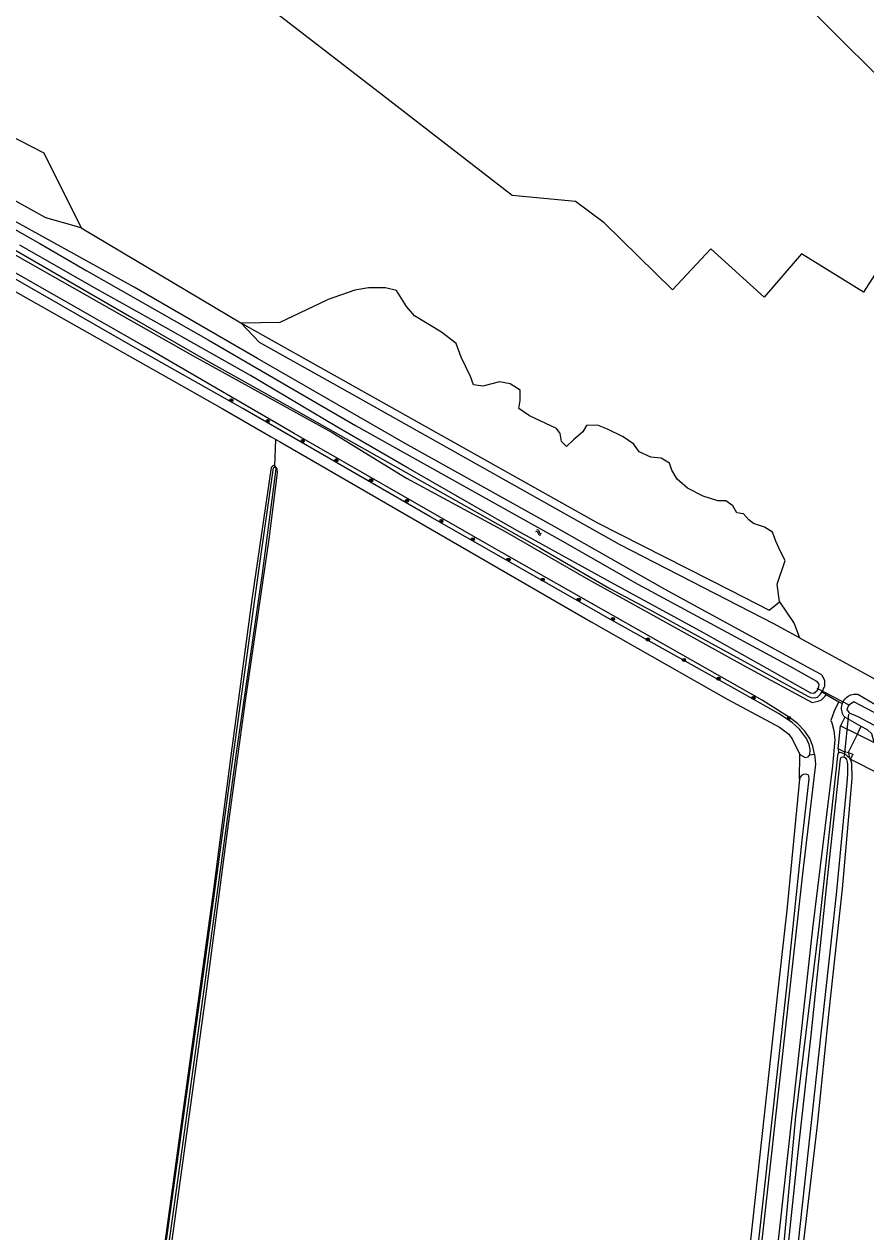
# Model space of a CAD drawing. Extents: x 124000 to 128010, y 398999 to 403000.
# Drawn here: x 124760.1 to 124971.9, y 402160 to 402463.9 of the extents above; entities that cross this region are included whole.
import ezdxf

# ---------------------------------------------------------------- set-up
doc = ezdxf.new("R2010")
doc.units = 0
for name, color, linetype in [('gg-afsc-erfafscheiding', 7, 'Continuous'), ('gg-knt-bronhoudergrens', 7, 'Continuous'), ('gg-knt-verharding', 7, 'Continuous'), ('gg-kntw-bovenkant insteek waterloop', 7, 'Continuous'), ('gg-kwrk-duiker nz buis', 7, 'Continuous'), ('gt-grn-groengrens', 7, 'Continuous'), ('gt-symb-boom', 7, 'Continuous'), ('gt-symb-watersymbool', 7, 'Continuous'), ('gx-grn-maaiveld', 7, 'Continuous')]:
    doc.layers.add(name, color=color, linetype=linetype)

# ---------------------------------------------------------------- blocks, each defined once
blk = doc.blocks.new('gt0-BOOM')
at = {"layer": 'gt-symb-boom'}
for radius in [0.4, 0.2]:
    blk.add_circle((0, 0), radius, dxfattribs=at)
blk = doc.blocks.new('gt0-WA')
at = {"layer": 'gt-symb-watersymbool'}
for centre, start, end in [((-0.32, 0.02), 28.0725, 151.9275), ((0.43, 0.42), 208.0725, 331.9275), ((-0.32, -0.43), 28.0725, 151.9275), ((0.43, -0.03), 208.0725, 331.9275)]:
    blk.add_arc(centre, 0.425, start, end, dxfattribs=at)

msp = doc.modelspace()

# ---------------------------------------------------------------- linework, layer by layer
at = {"layer": 'gg-afsc-erfafscheiding'}
for p, q in [((124969.84, 402285.23), (124970.62, 402286.94)), ((124967.81, 402279.54), (124967.63, 402280.52))]:
    msp.add_line(p, q, dxfattribs=at)
msp.add_lwpolyline([(124967.63, 402280.52), (124967.59, 402280.73), (124969.84, 402285.23)], dxfattribs=at)
at = {"layer": 'gg-knt-bronhoudergrens'}
msp.add_line((124774.47, 402412.62), (124814.68, 402388.7), dxfattribs=at)
for points in [[(124756.76, 402505.03), (124759.81, 402496.09), (124760.45, 402477.97), (124743.26, 402448.29), (124743.89, 402442.35), (124765.04, 402431.48), (124774.47, 402412.62)], [(124814.68, 402388.7), (124824.51, 402388.92), (124836.38, 402394.54)]]:
    msp.add_lwpolyline(points, dxfattribs=at)
at = {"layer": 'gg-knt-verharding'}
for p, q in [((124964.94, 402281.57), (124965.57, 402287.36)), ((124965.57, 402287.36), (124969.84, 402285.23)), ((124969.84, 402285.23), (124974.01, 402283.14))]:
    msp.add_line(p, q, dxfattribs=at)
for points in [[(124967.63, 402280.52), (124966.51, 402280.78), (124964.94, 402281.57)], [(124967.63, 402280.52), (124967.76, 402280.49), (124968.61, 402280.16), (124968.07, 402278.91), (124975.21, 402275.3), (124978.11, 402281.14), (124977.04, 402281.65), (124976.22, 402282.07)]]:
    msp.add_lwpolyline(points, dxfattribs=at)
at = {"layer": 'gg-kntw-bovenkant insteek waterloop'}
msp.add_line((124970.73, 402287.19), (124966.61, 402289.48), dxfattribs=at)
for points in [[(124954.9, 402482.52), (125008.23, 402451.1), (125041.27, 402428.84), (125075.46, 402407.73), (125082.66, 402400.85), (125080.2, 402388.9), (125074.24, 402383.13), (125055.25, 402389.36), (125037.02, 402402), (125002.18, 402421.97), (124991.33, 402430.35), (124986.14, 402439.69), (124953.14, 402472.48), (124938.38, 402488.91), (124941.49, 402492.02), (124954.9, 402482.52)], [(124960.81, 402300.13), (124958.17, 402301.6), (124921.43, 402321.63), (124894.23, 402337.07), (124855.97, 402358.39), (124818.86, 402379.74), (124787.8, 402397.74), (124755.75, 402415.4), (124727.05, 402431.47), (124719.16, 402435.99)], [(124960.81, 402300.13), (124961.55, 402298.73), (124961.51, 402297.32), (124960.84, 402295.81)], [(124966.01, 402292.91), (124966.06, 402293.05), (124966.22, 402293.4), (124966.41, 402293.72), (124966.64, 402294.03), (124966.9, 402294.31), (124967.18, 402294.56), (124967.49, 402294.77), (124967.82, 402294.96), (124968.17, 402295.11), (124968.53, 402295.22), (124968.9, 402295.29), (124969.28, 402295.32), (124969.66, 402295.32), (124969.87, 402295.29), (124977.01, 402291.11)], [(124966.61, 402289.48), (124966.39, 402289.78), (124966.2, 402290.11), (124966.05, 402290.46), (124965.93, 402290.82), (124965.85, 402291.19), (124965.82, 402291.57), (124965.82, 402291.95), (124965.86, 402292.32), (124965.94, 402292.69), (124966.01, 402292.91)], [(124974.01, 402283.14), (124973.46, 402285.29), (124972.37, 402286.29), (124970.73, 402287.19)]]:
    msp.add_lwpolyline(points, dxfattribs=at)
at = {"layer": 'gg-kwrk-duiker nz buis'}
for p, q in [((124967.92, 402292.43), (124959.7, 402296.74)), ((124967.55, 402290.22), (124966.5, 402279.65))]:
    msp.add_line(p, q, dxfattribs=at)
at = {"layer": 'gt-grn-groengrens'}
for p, q in [((124966.61, 402289.48), (124965.57, 402287.36)), ((124970.62, 402286.94), (124970.73, 402287.19)), ((124964.94, 402281.57), (124965.06, 402280.55)), ((124967.68, 402279.4), (124967.81, 402279.54))]:
    msp.add_line(p, q, dxfattribs=at)
for points in [[(124774.47, 402412.62), (124765.57, 402415.17), (124721.23, 402439.72), (124719.16, 402435.99)], [(124948.96, 402312.92), (124909.97, 402332.91), (124840.05, 402372.17), (124819.32, 402383.81), (124814.68, 402388.7)]]:
    msp.add_lwpolyline(points, dxfattribs=at)
at = {"layer": 'gx-grn-maaiveld'}
for p, q in [((124823.23, 402352.64), (124823.44, 402359.39)), ((124955.23, 402309.49), (124948.96, 402312.92)), ((124955.23, 402309.49), (124990.6, 402290.14)), ((124961.96, 402295.18), (124960.84, 402295.81)), ((124961.96, 402295.18), (124965.16, 402293.38)), ((124965.16, 402293.38), (124966.01, 402292.91)), ((124955.25, 402273.86), (124955.32, 402280.11)), ((124957.85, 402280.04), (124959.03, 402280.22)), ((124967.32, 402279.7), (124967.68, 402279.4))]:
    msp.add_line(p, q, dxfattribs=at)
for points in [[(124605.51, 402489.73), (124611.13, 402487.73), (124616.45, 402485.53), (124623.35, 402481.85), (124633.6, 402475.88), (124646.9, 402468.42), (124664.73, 402458.57), (124680.3, 402449.82), (124694.88, 402441.76), (124707.39, 402434.4), (124802.63, 402380.42), (124837.59, 402361.11), (124856.29, 402349.61), (124881.14, 402336.19), (124902.14, 402324.13), (124941.81, 402302.17), (124958.45, 402293.15), (124959.91, 402293.5), (124960.76, 402293.87), (124961.68, 402294.75), (124961.96, 402295.18)], [(124959.03, 402280.22), (124958.62, 402282.19), (124957.84, 402284.11), (124956.58, 402286.01), (124954.73, 402287.9), (124952.72, 402289.42), (124945.81, 402293.8), (124877.25, 402332.71), (124828.03, 402360.84), (124790.4, 402382.73), (124717.52, 402424.29), (124682.35, 402444.77), (124665.31, 402454.03), (124648.95, 402463.08), (124633.09, 402472.13), (124624.52, 402477.2), (124619.98, 402479.4), (124615, 402481.08)], [(124988.6, 402423.39), (124971.37, 402396.42), (124955.75, 402406.11), (124946.37, 402395.17), (124932.94, 402407.35), (124923.25, 402397.04), (124906.06, 402413.92), (124898.88, 402419.23), (124882.94, 402420.79), (124850.29, 402446.01), (124823.88, 402466.41)], [(124730.4, 402422.86), (124786.61, 402390.39), (124806.34, 402379.09), (124829.12, 402366.37), (124889.86, 402332.08), (124907.54, 402321.9), (124918.04, 402316.25), (124957.35, 402294.76), (124958.11, 402294.49), (124958.9, 402294.4), (124959.76, 402294.55), (124960.54, 402295.28), (124960.84, 402295.81)], [(124740.58, 402421.98), (124764.09, 402408.67), (124775.91, 402401.79), (124806.4, 402384.44), (124843.51, 402362.89), (124894.97, 402334.16), (124914.56, 402322.98), (124953, 402302.23), (124959.5, 402298.52), (124960.12, 402297.77), (124960.04, 402297.03), (124959.59, 402296.03), (124958.84, 402295.49), (124958.09, 402295.57), (124947.12, 402301.76), (124930.29, 402311.11), (124908.6, 402322.95), (124884.09, 402336.5), (124856.79, 402352.12), (124838.8, 402362.59), (124817.07, 402375.5), (124795.67, 402387.52), (124777.63, 402397.62), (124759.02, 402408.3)], [(124957.85, 402280.04), (124957.93, 402281.33), (124957.64, 402282.62), (124957.03, 402284.17), (124955.21, 402286.51), (124953.35, 402288.15), (124949.92, 402290.41), (124941.67, 402295.11), (124907.11, 402314.4), (124862.17, 402340.03), (124815.16, 402367.18), (124786.9, 402383.13), (124732.46, 402414.34), (124730.73, 402415.08), (124729.44, 402415.2), (124728.54, 402414.25), (124728.25, 402413.35)], [(124728.25, 402413.35), (124728.76, 402412.51), (124731.05, 402411.38), (124757.29, 402396.97), (124809.94, 402367.21), (124822.3, 402360.05), (124823.44, 402359.39)], [(124950.19, 402318.53), (124949.6, 402322.94), (124951.65, 402328.89), (124950.34, 402331.32), (124949.29, 402333.75), (124948.44, 402336.08), (124946.43, 402337.35), (124943.68, 402338.2), (124942.51, 402339.15), (124941.14, 402340.63), (124939.44, 402340.95), (124938.49, 402342.64), (124936.69, 402343.91), (124934.68, 402343.91), (124930.98, 402345.08), (124927.06, 402347.09), (124924.41, 402349.42), (124923.14, 402351.64), (124922.51, 402353.44), (124920.39, 402354.71), (124917.85, 402354.92), (124914.89, 402356.3), (124913.51, 402358.2), (124910.87, 402360), (124906.95, 402362.01), (124904.41, 402362.96), (124901.66, 402362.86), (124900.71, 402361.27), (124898.38, 402359.26), (124896.58, 402357.57), (124895.31, 402358.84), (124894.99, 402360.85), (124894.04, 402362.12), (124887.27, 402365.29), (124884.62, 402367.2), (124884.94, 402369.21), (124884.94, 402371.75), (124882.4, 402373.34), (124879.75, 402373.86), (124875.52, 402372.81), (124873.19, 402373.12), (124872.45, 402375.24), (124870.12, 402380.11), (124868.85, 402383.49), (124865.15, 402386.35), (124858.37, 402390.48), (124856.36, 402392.81), (124853.82, 402396.83), (124851.07, 402397.57), (124846.73, 402397.57), (124843.35, 402396.94), (124836.38, 402394.54)], [(124814.68, 402388.7), (124904.41, 402338.41), (124937.96, 402321.37), (124947.59, 402316.4), (124950.19, 402318.53)], [(124823.44, 402359.39), (124824.34, 402358.87), (124902.82, 402313.47), (124937.22, 402293.96), (124950.2, 402287.02), (124952.54, 402285.23), (124953.48, 402283.84), (124955.32, 402280.11)], [(124823.23, 402352.64), (124822.74, 402352.79), (124822.27, 402352.3), (124817.43, 402319.12), (124812.07, 402279.2), (124807.72, 402246.13), (124794, 402146.39), (124781.24, 402052.25), (124771.5, 401983.32), (124770.6, 401982.44), (124769.51, 401982.29), (124744.77, 401985.23)], [(124823.23, 402352.64), (124823.72, 402352), (124823.8, 402350.98), (124821.7, 402334.26), (124815.76, 402293.58), (124811.24, 402260.72), (124806.04, 402221.1), (124795.93, 402148.17), (124780.73, 402035.73), (124772.89, 401980.47)], [(124792.35, 402131.93), (124798.99, 402179.64), (124805.67, 402227.92), (124812.29, 402276.47), (124819.19, 402326.43), (124822.86, 402352.23), (124822.98, 402352.4), (124823.1, 402352.43), (124823.24, 402352.41), (124823.34, 402352.33), (124823.39, 402352.24), (124823.44, 402352.16), (124823.48, 402352.02), (124820, 402325.62), (124813.55, 402281.12), (124806.46, 402229.52), (124799.77, 402180.69), (124792.72, 402130.19)], [(124950.19, 402318.53), (124953.89, 402313.06), (124955.23, 402309.49)], [(124965.16, 402293.38), (124964.61, 402292.4), (124963.99, 402291.03), (124963.15, 402288.65), (124963.38, 402288.09), (124963.84, 402286.12), (124964.09, 402283.83), (124963.56, 402277.24), (124958.52, 402236.3), (124943.9, 402103.84), (124936.4, 402032.98), (124935.5, 402025.1), (124937.36, 402024.95)], [(125131.23, 402202.95), (125085.73, 402228.3), (125069.57, 402237.4), (125052.99, 402245.92), (125036.95, 402255.02), (125013.06, 402268.64), (124985.26, 402284.39), (124973.83, 402290.75), (124968.93, 402293.37), (124967.52, 402292.45), (124967.16, 402291.46), (124967.72, 402290.6), (124969.88, 402289.65), (124973.99, 402287.45)], [(124959.03, 402280.22), (124959.28, 402277.66), (124956, 402250.08), (124941.01, 402114.89), (124933.85, 402049.31), (124925, 401969.45), (124922.47, 401969.21), (124921.9, 401969.28)], [(124965.06, 402280.55), (124964.9, 402280.27), (124964.81, 402279.8), (124960.1, 402236.75), (124954.25, 402189), (124951.01, 402154.55), (124946.8, 402113.01), (124942.55, 402075.2), (124938.84, 402038.79), (124937.36, 402024.95)], [(124967.68, 402279.4), (124967.7, 402279.38), (124968.1, 402278.78), (124968.35, 402277.97), (124968.37, 402274.1), (124965.96, 402246.32), (124962.63, 402215.48), (124959.64, 402186.87), (124956.08, 402156.24), (124953.12, 402125.96), (124949.6, 402094.36), (124949.48, 402093.4), (124949.57, 402092.81)], [(124950.61, 402139.38), (124954.89, 402180.05), (124958.19, 402209.49), (124962.04, 402246.55), (124965.57, 402279.04), (124965.73, 402279.42), (124966.03, 402279.53), (124966.2, 402279.54), (124966.57, 402279.42), (124966.83, 402279.25), (124967.02, 402278.87), (124967.22, 402278.2), (124967.31, 402277.57), (124967.33, 402276.62), (124967.34, 402275.12), (124967.1, 402272.96), (124964.45, 402244.89), (124959.9, 402203.69), (124956.52, 402172.11), (124954.27, 402152.1)], [(124955.32, 402280.11), (124956.62, 402279.32), (124957.37, 402279.49), (124957.85, 402280.04)], [(124967.32, 402279.7), (124967.08, 402279.91), (124966.45, 402280.28), (124965.54, 402280.57), (124965.06, 402280.55)], [(124922.01, 401970.15), (124922.68, 401969.72), (124923.34, 401969.82), (124923.83, 401970.05), (124927.68, 402001.66), (124952, 402221.53), (124955.93, 402258.57), (124957.68, 402274), (124957.56, 402274.68), (124957.38, 402275), (124956.84, 402275.13), (124956.27, 402275.05), (124955.74, 402274.83), (124955.42, 402274.43), (124955.25, 402273.86)], [(124955.25, 402273.86), (124952.08, 402240.96), (124949.83, 402221.59), (124942.92, 402157.93), (124935.12, 402089.26), (124927.92, 402022.33), (124922.01, 401970.15)]]:
    msp.add_lwpolyline(points, dxfattribs=at)

# ---------------------------------------------------------------- block references
at = {"layer": 'gt-symb-boom'}
for p in [(124812.24, 402369.22), (124821.38, 402363.99), (124830.18, 402358.98), (124838.69, 402354.11), (124847.45, 402349.11), (124856.46, 402343.99), (124865.09, 402338.84), (124873.01, 402334.25), (124882.02, 402329.15), (124890.61, 402324.1), (124899.69, 402319.08), (124908.28, 402314.2), (124917.08, 402309.04), (124926.18, 402303.87), (124934.86, 402299.18), (124943.65, 402294.36), (124952.57, 402289.28)]:
    msp.add_blockref('gt0-BOOM', p, dxfattribs=at)
at = {"layer": 'gt-symb-watersymbool', "rotation": -29.922486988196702}
msp.add_blockref('gt0-WA', (124889.53, 402336.02), dxfattribs=at)

doc.saveas('drawing.dxf')
